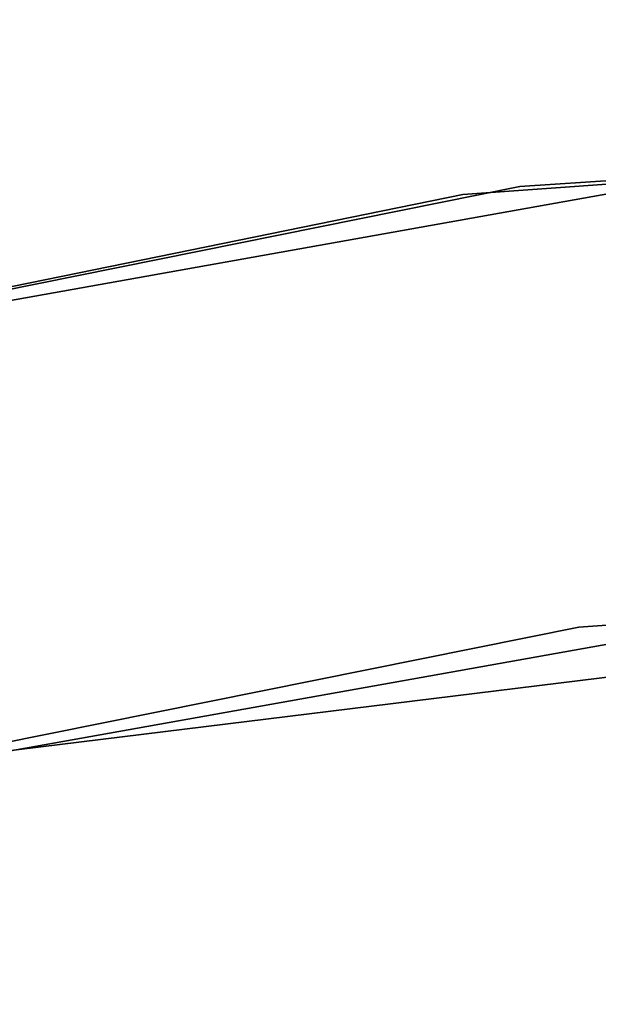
# Model space of a CAD drawing. Extents: x -91 to 91, y -91 to 262.
# Tile 373 of 480: x -10.13 to -8.18, y 60.18 to 63.5. Entities that reach past the tile are written whole.
import ezdxf

# ---------------------------------------------------------------- set-up
doc = ezdxf.new("R2010")
doc.units = 0
doc.header["$LTSCALE"] = 25.4
doc.layers.get('0').update_dxf_attribs({"linetype": 'CONTINUOUS'})

# ---------------------------------------------------------------- blocks, each defined once
blk = doc.blocks.new('ETE0_STL_1')
at = {"color": 0}
for p, q in [((-0.3492, 63.499, 158.5), (-8.6345, 62.9102, 158.5)), ((-8.6345, 62.9102, 159.5), (-0.3492, 63.499, 159.5)), ((-0.3492, 63.499, 158.5), (-8.6345, 62.9102, 158.5)), ((-8.6345, 62.9102, 159.5), (-0.3492, 63.499, 159.5)), ((-8.4427, 62.9362, 159.5), (-0.1556, 63.4998, 159.5)), ((-0.1556, 63.4998, 169), (-8.4427, 62.9362, 169)), ((-8.4427, 62.9362, 159.5), (-0.1556, 63.4998, 159.5)), ((-0.1556, 63.4998, 169), (-8.4427, 62.9362, 169)), ((-7.0597, 63.1063, 330.5076), (-15.2363, 61.645, 330.5076)), ((-15.2363, 61.645, 321.0076), (-7.0597, 63.1063, 321.0076)), ((-7.0597, 63.1063, 330.5076), (-15.2363, 61.645, 330.5076)), ((-15.2363, 61.645, 321.0076), (-7.0597, 63.1063, 321.0076)), ((-16.5853, 61.2958, 159.5), (-8.4427, 62.9362, 159.5)), ((-8.4427, 62.9362, 169), (-16.5853, 61.2958, 169)), ((-16.5853, 61.2958, 159.5), (-8.4427, 62.9362, 159.5)), ((-8.4427, 62.9362, 169), (-16.5853, 61.2958, 169)), ((-8.4427, 62.9362, 159.5), (-8.4427, 62.9362, 169)), ((-8.4427, 62.9362, 159.5), (-8.4427, 62.9362, 169)), ((-8.6345, 62.9102, 158.5), (-16.7721, 61.245, 158.5)), ((-16.7721, 61.245, 159.5), (-8.6345, 62.9102, 159.5)), ((-8.6345, 62.9102, 158.5), (-16.7721, 61.245, 158.5)), ((-16.7721, 61.245, 159.5), (-8.6345, 62.9102, 159.5)), ((-8.6345, 62.9102, 158.5), (-8.6345, 62.9102, 159.5)), ((-8.6345, 62.9102, 158.5), (-8.6345, 62.9102, 159.5)), ((-0.152, 61.9998, 159.5), (-8.2433, 61.4496, 159.5)), ((-8.2433, 61.4496, 169), (-0.152, 61.9998, 169)), ((-8.2433, 61.4496, 169), (-0.152, 61.9998, 169)), ((-0.152, 61.9998, 159.5), (-8.2433, 61.4496, 159.5)), ((-3.5492, 61.8482, 327.5076), (-11.5916, 60.8559, 327.5076)), ((-11.5916, 60.8559, 328.5076), (-3.5492, 61.8482, 328.5076)), ((-3.5492, 61.8482, 327.5076), (-11.5916, 60.8559, 327.5076)), ((-11.5916, 60.8559, 328.5076), (-3.5492, 61.8482, 328.5076)), ((-14.8764, 60.1888, 330.5076), (-6.8929, 61.6156, 330.5076)), ((-6.8929, 61.6156, 321.0076), (-14.8764, 60.1888, 321.0076)), ((-6.8929, 61.6156, 321.0076), (-14.8764, 60.1888, 321.0076)), ((-14.8764, 60.1888, 330.5076), (-6.8929, 61.6156, 330.5076)), ((-8.2433, 61.4496, 159.5), (-16.1935, 59.8479, 159.5)), ((-16.1935, 59.8479, 169), (-8.2433, 61.4496, 169)), ((-16.1935, 59.8479, 169), (-8.2433, 61.4496, 169)), ((-8.2433, 61.4496, 159.5), (-16.1935, 59.8479, 159.5)), ((-8.2433, 61.4496, 169), (-8.2433, 61.4496, 159.5)), ((-8.2433, 61.4496, 169), (-8.2433, 61.4496, 159.5))]:
    blk.add_line(p, q, dxfattribs=at)

msp = doc.modelspace()

# ---------------------------------------------------------------- block references
at = {"color": 253}
msp.add_blockref('ETE0_STL_1', (0, 0), dxfattribs=at)

doc.saveas('drawing.dxf')
